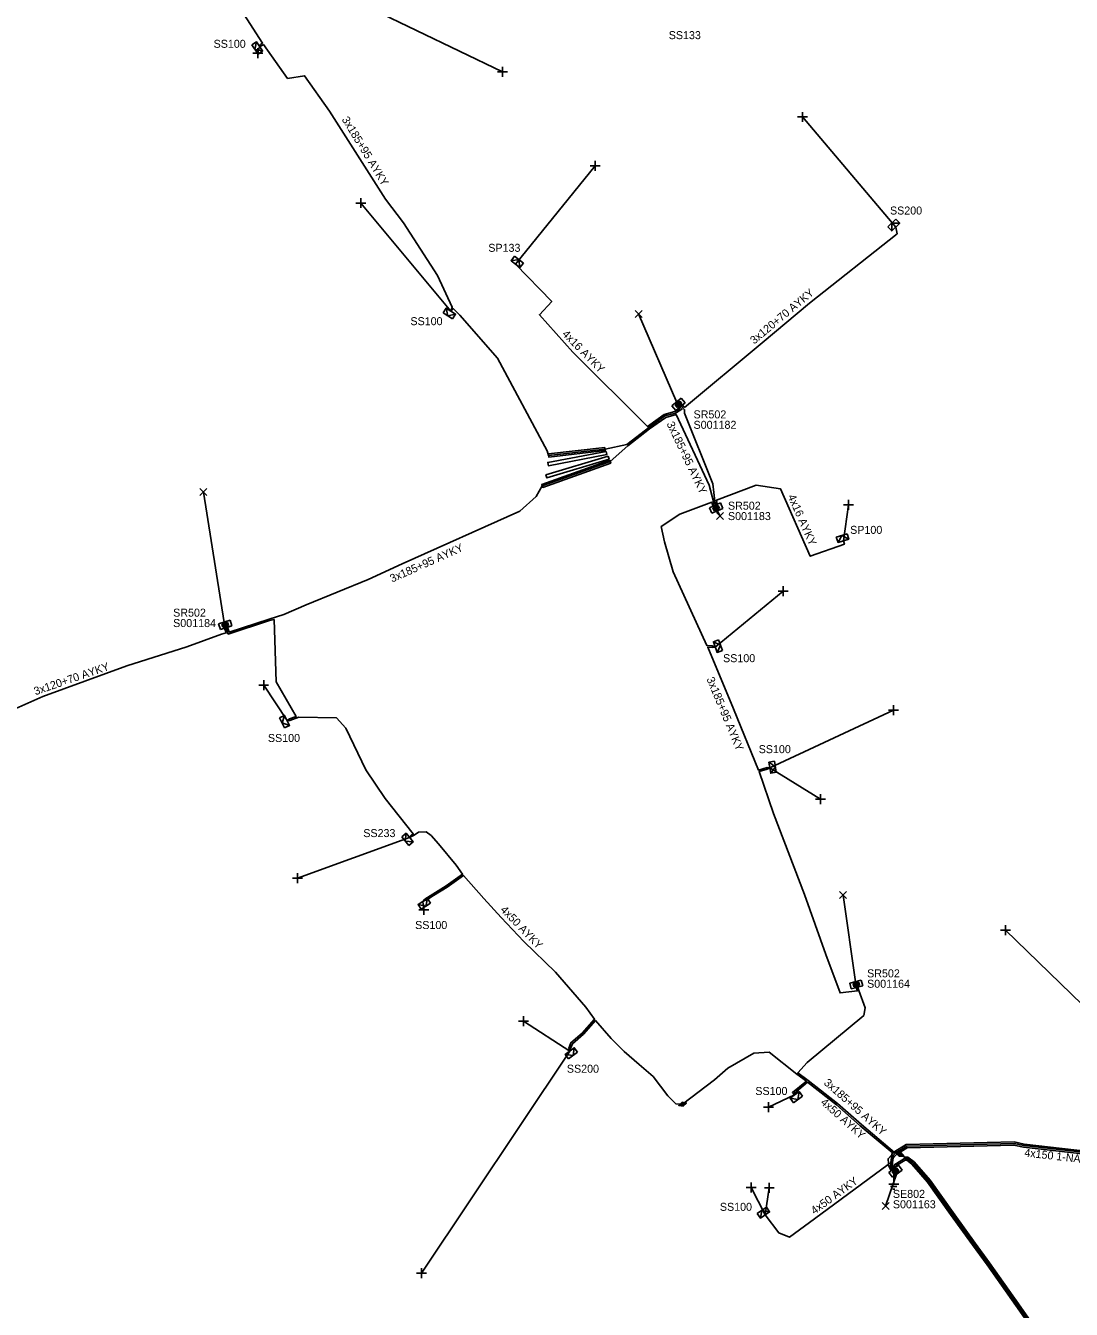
# Model space of a CAD drawing. Extents: x -763093 to -760976, y -1155572 to -1152009.
# Drawn here: x -761666.2 to -761535.5, y -1152551.4 to -1152391 of the extents above; entities that cross this region are included whole.
import ezdxf

# ---------------------------------------------------------------- set-up
doc = ezdxf.new("R2010")
doc.units = 0
for name, color, linetype in [('Vrstva 1', 7, 'Continuous'), ('Vrstva 14', 7, 'Continuous'), ('Vrstva 15', 7, 'Continuous'), ('Vrstva 19', 7, 'Continuous'), ('Vrstva 20', 7, 'Continuous'), ('Vrstva 28', 7, 'Continuous'), ('Vrstva 29', 7, 'Continuous'), ('Vrstva 30', 7, 'Continuous'), ('Vrstva 31', 7, 'Continuous'), ('Vrstva 33', 7, 'Continuous'), ('Vrstva 34', 7, 'Continuous'), ('Vrstva 4', 7, 'Continuous'), ('Vrstva 5', 7, 'Continuous'), ('Vrstva 59', 7, 'Continuous'), ('Vrstva 6', 7, 'Continuous'), ('Vrstva 8', 7, 'Continuous'), ('Vrstva 9', 7, 'Continuous')]:
    doc.layers.add(name, color=color, linetype=linetype)

# ---------------------------------------------------------------- blocks, each defined once
blk = doc.blocks.new('NN870')
at = {"layer": 'Vrstva 4'}
for points in [[(0, -0.25), (0.5, 0), (0, 0.25), (-0.5, 0), (0, -0.25)], [(0.37, 0), (0, 0.19), (-0.36, 0), (0, -0.19), (0.37, 0)], [(0.24, 0), (0, 0.12), (-0.25, 0), (0, -0.12), (0.24, 0)], [(0.12, 0), (0, 0.06), (-0.13, 0), (0, -0.06), (0.12, 0)]]:
    blk.add_lwpolyline(points, dxfattribs=at)
blk = doc.blocks.new('NN800')
at = {"layer": 'Vrstva 1'}
for points in [[(-0.44, 0.44), (0.44, -0.44)], [(-0.44, -0.44), (0.44, 0.44)]]:
    blk.add_lwpolyline(points, dxfattribs=at)
blk = doc.blocks.new('NN620')
at = {"layer": 'Vrstva 8'}
for points in [[(0.75, 0), (-0.75, 0)], [(-0.75, 0), (-0.75, -0.75)], [(0.75, -0.75), (0.75, 0)], [(-0.75, -0.75), (0.75, -0.75)], [(0.37, -0.18), (-0.38, -0.18)], [(-0.38, -0.18), (-0.38, -0.56)], [(-0.38, -0.56), (0.37, -0.56)], [(0.32, -0.23), (-0.33, -0.23)], [(-0.33, -0.23), (-0.33, -0.51)], [(-0.33, -0.51), (0.32, -0.51)], [(0.27, -0.27), (-0.28, -0.27)], [(-0.28, -0.27), (-0.28, -0.46)], [(-0.28, -0.46), (0.27, -0.46)], [(0.23, -0.32), (-0.23, -0.32)], [(-0.23, -0.32), (-0.23, -0.42)], [(-0.23, -0.42), (0.23, -0.42)], [(-0.19, -0.37), (0.19, -0.37)], [(0.23, -0.42), (0.23, -0.32)], [(0.27, -0.46), (0.27, -0.27)], [(0.32, -0.51), (0.32, -0.23)], [(0.37, -0.56), (0.37, -0.18)]]:
    blk.add_lwpolyline(points, dxfattribs=at)
blk = doc.blocks.new('NN630')
at = {"layer": 'Vrstva 9'}
for points in [[(0, -0.7), (-0.7, 0)], [(-0.7, -0.7), (-0.7, 0), (0.7, 0), (0.7, -0.7)], [(-0.7, -0.7), (0.7, -0.7)], [(0, -0.7), (0.7, 0)]]:
    blk.add_lwpolyline(points, dxfattribs=at)
blk = doc.blocks.new('NN810')
at = {"layer": 'Vrstva 14'}
for points in [[(0, -0.64), (0, -1.89)], [(0.63, -1.89), (-0.62, -1.89)], [(0.39, -2.2), (-0.4, -2.2)], [(0, -2.52), (-0.12, -2.52)], [(0.14, -2.52), (0, -2.52)]]:
    blk.add_lwpolyline(points, dxfattribs=at)

msp = doc.modelspace()

# ---------------------------------------------------------------- linework, layer by layer
at = {"layer": 'Vrstva 20'}
for points in [[(-761593.17, -1152445.25), (-761593.03, -1152445.63), (-761601.53, -1152448.68), (-761601.67, -1152448.3)], [(-761593.37, -1152444.75), (-761593.25, -1152445.13), (-761601.02, -1152447.49), (-761601.14, -1152447.11)], [(-761593.62, -1152444.18), (-761593.54, -1152444.58), (-761600.82, -1152445.96), (-761600.9, -1152445.56)], [(-761593.76, -1152443.68), (-761593.72, -1152444.08), (-761600.78, -1152444.89), (-761600.82, -1152444.49)], [(-761558.32, -1152533.19), (-761558.38, -1152532.59), (-761557.55, -1152531.67), (-761556.11, -1152530.82), (-761542.61, -1152530.47), (-761541.38, -1152530.74), (-761533.32, -1152531.66), (-761533.36, -1152532.06), (-761541.44, -1152531.14), (-761542.65, -1152530.87), (-761555.99, -1152531.22), (-761557.29, -1152531.99), (-761557.96, -1152532.73), (-761557.92, -1152533.15)]]:
    msp.add_lwpolyline(points, close=True, dxfattribs=at)
at = {"layer": 'Vrstva 5'}
for points in [[(-761584.4, -1152438.64), (-761584.14, -1152438.91), (-761584.95, -1152439.38), (-761586.26, -1152439.74), (-761588.3, -1152441.21), (-761591.02, -1152443.31), (-761593.74, -1152443.88), (-761600.8, -1152444.69), (-761600.97, -1152444.11), (-761607.19, -1152432.53), (-761611.9, -1152427.16), (-761612.73, -1152426.33), (-761613.03, -1152426.65), (-761612.85, -1152426.15), (-761614.68, -1152422.17), (-761618.92, -1152415.59), (-761621.2, -1152412.64), (-761628.17, -1152401.66), (-761631.3, -1152397.23), (-761633.43, -1152397.55), (-761636.45, -1152393.31), (-761636.68, -1152393.49), (-761636.93, -1152393.55), (-761636.8, -1152393.32), (-761636.56, -1152393.15), (-761640, -1152387.78)], [(-761557.42, -1152416.14), (-761557.24, -1152416.98), (-761568.22, -1152425.66), (-761574.12, -1152430.62), (-761583.82, -1152438.67), (-761584.11, -1152438.36)], [(-761604.94, -1152420.77), (-761600.4, -1152425.46), (-761601.96, -1152427.1), (-761597.79, -1152431.78), (-761588.44, -1152441.07), (-761586.35, -1152439.56), (-761585.03, -1152439.19), (-761584.46, -1152438.87), (-761584.57, -1152438.75)], [(-761579.91, -1152450.9), (-761580.01, -1152450.38), (-761580.28, -1152448.21), (-761583.83, -1152439.39), (-761583.82, -1152438.96), (-761584.26, -1152438.5)], [(-761640.91, -1152466.15), (-761640.71, -1152466.76), (-761635.74, -1152465.13), (-761633.91, -1152464.55), (-761631.09, -1152463.35), (-761623.36, -1152460.17), (-761619.11, -1152458.23), (-761604.38, -1152451.65), (-761602.37, -1152449.8), (-761601.6, -1152448.49), (-761593.1, -1152445.44), (-761590.92, -1152443.49), (-761588.18, -1152441.37), (-761586.17, -1152439.92), (-761584.87, -1152439.56), (-761580.75, -1152448.39), (-761580.21, -1152450.42), (-761580.1, -1152450.97)], [(-761579.73, -1152450.81), (-761579.83, -1152450.29), (-761574.87, -1152448.38), (-761571.82, -1152448.87), (-761568.1, -1152457.27), (-761563.84, -1152455.76), (-761563.97, -1152455.34)], [(-761562.35, -1152511.19), (-761562.21, -1152511.6), (-761564.38, -1152511.85), (-761566.14, -1152507.05), (-761568.84, -1152499.56), (-761572.71, -1152489.44), (-761574.51, -1152484.19), (-761573.47, -1152483.9), (-761573.16, -1152483.71), (-761573.51, -1152483.7), (-761574.58, -1152484), (-761577.71, -1152476.35), (-761580.92, -1152468.65), (-761580.38, -1152468.69), (-761579.98, -1152468.63), (-761580.38, -1152468.49), (-761581.01, -1152468.44), (-761585.25, -1152459.23), (-761586.34, -1152455.49), (-761586.73, -1152453.58), (-761584.41, -1152452.04), (-761580.4, -1152450.51), (-761580.3, -1152451.05)], [(-761641.1, -1152466.21), (-761640.84, -1152467.01), (-761635.69, -1152465.32), (-761635.11, -1152465.19), (-761634.85, -1152472.98), (-761632.36, -1152477.32), (-761633.2, -1152477.59), (-761633.49, -1152477.79), (-761633.15, -1152477.79), (-761632, -1152477.41), (-761627.3, -1152477.48), (-761626.13, -1152478.77), (-761623.63, -1152483.96), (-761621.21, -1152487.57), (-761617.71, -1152491.99), (-761617.98, -1152492.18), (-761618.18, -1152492.44)], [(-761641.29, -1152466.27), (-761641.09, -1152466.87), (-761641.67, -1152467.01), (-761646, -1152468.58), (-761653.53, -1152470.98), (-761663.99, -1152474.81), (-761669.68, -1152477.3), (-761671.82, -1152478.31), (-761677.04, -1152480.76), (-761677.28, -1152480.27), (-761677.22, -1152480.83), (-761690.99, -1152485.68), (-761696.92, -1152487.72), (-761697.11, -1152487.28)], [(-761618.18, -1152492.44), (-761617.59, -1152492.15), (-761617.06, -1152491.76), (-761616.09, -1152491.74), (-761615.49, -1152492.19), (-761614.56, -1152493.21), (-761612.36, -1152495.89), (-761611.55, -1152497.03), (-761613.6, -1152498.47), (-761615.28, -1152499.52), (-761616.27, -1152500.14), (-761616.52, -1152500.42), (-761615.89, -1152500.14), (-761615.18, -1152499.69), (-761613.49, -1152498.63), (-761611.42, -1152497.19), (-761608.9, -1152500.06), (-761606.75, -1152502.42), (-761603.88, -1152505.41), (-761599.95, -1152509.26), (-761596.16, -1152513.64), (-761595.07, -1152515.14), (-761596.6, -1152516.89), (-761598.01, -1152518.09), (-761598.26, -1152518.77), (-761598.16, -1152519.13), (-761598.06, -1152518.81), (-761597.83, -1152518.21), (-761596.46, -1152517.03), (-761594.94, -1152515.3), (-761592.98, -1152517.55), (-761591.37, -1152519.17), (-761589.48, -1152520.81), (-761587.75, -1152522.29), (-761585.89, -1152524.7), (-761584.9, -1152525.7), (-761584.06, -1152525.77)], [(-761556.88, -1152532.04), (-761557.56, -1152531.78), (-761561.72, -1152528.32), (-761564.69, -1152525.69), (-761568.37, -1152522.81), (-761569.67, -1152521.85), (-761568.5, -1152520.56), (-761561.39, -1152514.67), (-761561.25, -1152513.71), (-761562.02, -1152511.56), (-761562.17, -1152511.13)], [(-761584.06, -1152525.77), (-761580.09, -1152522.73), (-761578.41, -1152521.28), (-761575.15, -1152519.39), (-761573.25, -1152519.26), (-761569.79, -1152522.01), (-761568.59, -1152522.89), (-761570.33, -1152524.31), (-761570.06, -1152524.61), (-761570.07, -1152524.37), (-761568.43, -1152523.02), (-761564.81, -1152525.85), (-761561.85, -1152528.48), (-761557.86, -1152531.79), (-761558.08, -1152533.4), (-761557.83, -1152533.97)], [(-761557.67, -1152533.85), (-761557.88, -1152533.38), (-761557.71, -1152532.15), (-761557.42, -1152531.83), (-761556.05, -1152531.02), (-761542.63, -1152530.67), (-761541.41, -1152530.94), (-761533.34, -1152531.86), (-761532.15, -1152532.13), (-761530.19, -1152532.28), (-761528.38, -1152532.31), (-761527.8, -1152535.91), (-761527.43, -1152538.9), (-761526.98, -1152539.46), (-761526.83, -1152539.64), (-761526.45, -1152539.59)], [(-761557.99, -1152534.09), (-761558.36, -1152533.28), (-761567.56, -1152540.09), (-761570.68, -1152542.4), (-761572.05, -1152541.85), (-761573.76, -1152539.61)], [(-761537.6, -1152557.44), (-761542.24, -1152550.81), (-761545.85, -1152545.71), (-761547.66, -1152543.24), (-761550.42, -1152539.41), (-761553.29, -1152535.39), (-761555.27, -1152533.11), (-761555.98, -1152532.57), (-761556.31, -1152532.56), (-761557.66, -1152533.37), (-761557.5, -1152533.73)], [(-761537.83, -1152557.47), (-761542.4, -1152550.93), (-761546.01, -1152545.83), (-761547.82, -1152543.36), (-761550.58, -1152539.53), (-761553.45, -1152535.51), (-761555.41, -1152533.26), (-761556.05, -1152532.77), (-761556.26, -1152532.76), (-761557.41, -1152533.45), (-761557.34, -1152533.6)], [(-761537.44, -1152557.32), (-761542.08, -1152550.7), (-761545.69, -1152545.59), (-761547.5, -1152543.12), (-761550.26, -1152539.29), (-761553.13, -1152535.27), (-761555.13, -1152532.96), (-761555.91, -1152532.37), (-761556.36, -1152532.36), (-761556.88, -1152532.04)]]:
    msp.add_lwpolyline(points, dxfattribs=at)
at = {"layer": 'Vrstva 59'}
for points in [[(-761628.07, -1152386.37), (-761606.56, -1152396.75)], [(-761636.93, -1152393.55), (-761637.14, -1152394.4)], [(-761557.42, -1152416.14), (-761569.06, -1152402.38)], [(-761604.94, -1152420.77), (-761595, -1152408.5)], [(-761613.03, -1152426.65), (-761624.25, -1152413.13)], [(-761584.79, -1152438.07), (-761589.56, -1152427)], [(-761641.36, -1152465.55), (-761643.94, -1152449.25)], [(-761579.83, -1152451.38), (-761579.38, -1152452.25)], [(-761563.97, -1152455.34), (-761563.31, -1152450.86)], [(-761579.98, -1152468.63), (-761571.5, -1152461.63)], [(-761633.49, -1152477.79), (-761636.41, -1152473.4)], [(-761573.16, -1152483.71), (-761557.69, -1152476.5)], [(-761573.16, -1152483.71), (-761566.81, -1152487.63)], [(-761618.18, -1152492.44), (-761632.19, -1152497.5)], [(-761562.47, -1152510.48), (-761564, -1152499.63)], [(-761616.52, -1152500.42), (-761616.41, -1152501.47)], [(-761532.77, -1152514.64), (-761543.69, -1152504)], [(-761598.16, -1152519.13), (-761603.94, -1152515.38)], [(-761598.16, -1152519.13), (-761616.69, -1152546.88)], [(-761570.06, -1152524.61), (-761573.31, -1152526.13)], [(-761557.27, -1152534.39), (-761558.69, -1152538.5)], [(-761573.76, -1152539.61), (-761575.49, -1152536.17)], [(-761573.76, -1152539.61), (-761573.22, -1152536.2)]]:
    msp.add_lwpolyline(points, dxfattribs=at)

# ---------------------------------------------------------------- block references
at = {"layer": 'Vrstva 15'}
msp.add_blockref('NN810', (-761557.67, -1152533.85), dxfattribs=at)
at = {"layer": 'Vrstva 19'}
for p, rotation in [((-761584.06, -1152525.77), 15.965352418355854), ((-761556.88, -1152532.04), -25.969728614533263)]:
    msp.add_blockref('NN870', p, dxfattribs=dict(at, rotation=rotation))
at = {"layer": 'Vrstva 28'}
for p, rotation in [((-761584.33, -1152438.57), -140.38646383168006), ((-761580.01, -1152450.92), 24.148538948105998), ((-761641.1, -1152466.21), -162.69933616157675), ((-761562.26, -1152511.16), -164.92101663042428), ((-761557.67, -1152533.85), 37.15385824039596)]:
    msp.add_blockref('NN620', p, dxfattribs=dict(at, rotation=rotation))
at = {"layer": 'Vrstva 31'}
for p, rotation in [((-761636.93, -1152393.55), -55.924875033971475), ((-761557.42, -1152416.14), -136.49198053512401), ((-761604.94, -1152420.77), 143.2265139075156), ((-761613.03, -1152426.65), -31.90563043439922), ((-761563.97, -1152455.34), -162.51867773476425), ((-761579.98, -1152468.63), 109.77041106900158), ((-761633.49, -1152477.79), -63.61196670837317), ((-761573.16, -1152483.71), 99.5701444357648), ((-761618.18, -1152492.44), -50.758541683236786), ((-761616.52, -1152500.42), 33.189050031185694), ((-761598.16, -1152519.13), 36.67756403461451), ((-761570.06, -1152524.61), 36.7844637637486), ((-761573.76, -1152539.61), -145.84513331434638)]:
    msp.add_blockref('NN630', p, dxfattribs=dict(at, rotation=rotation))
at = {"layer": 'Vrstva 34'}
for p, rotation in [((-761637.14, -1152394.4), 45), ((-761606.56, -1152396.75), 45), ((-761569.06, -1152402.38), 45), ((-761595, -1152408.5), 45), ((-761624.25, -1152413.13), 45), ((-761563.31, -1152450.86), 45), ((-761571.5, -1152461.63), 45), ((-761636.41, -1152473.4), 44.99999995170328), ((-761557.69, -1152476.5), 44.99999995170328), ((-761566.81, -1152487.63), 45), ((-761632.19, -1152497.5), 44.99999995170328), ((-761616.41, -1152501.47), 45), ((-761543.69, -1152504), 44.99999995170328), ((-761603.94, -1152515.38), 44.99999995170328), ((-761573.31, -1152526.13), 45), ((-761575.49, -1152536.17), 45.000000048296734), ((-761573.22, -1152536.2), 45.00000009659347), ((-761616.69, -1152546.88), 44.99999995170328)]:
    msp.add_blockref('NN800', p, dxfattribs=dict(at, rotation=rotation))
for p in [(-761589.56, -1152427), (-761643.94, -1152449.25), (-761579.38, -1152452.25), (-761564, -1152499.63), (-761558.69, -1152538.5)]:
    msp.add_blockref('NN800', p, dxfattribs=at)

# ---------------------------------------------------------------- texts
at = {"layer": 'Vrstva 29'}
for s, p in [('S001182', (-761582.69, -1152441.35)), ('S001183', (-761578.39, -1152452.76)), ('S001184', (-761647.72, -1152466.13)), ('S001164', (-761561, -1152511.21)), ('S001163', (-761557.78, -1152538.77))]:
    msp.add_text(s, height=1, dxfattribs=at).set_placement(p)
at = {"layer": 'Vrstva 30'}
for s, p in [('SR502', (-761582.69, -1152440.05)), ('SR502', (-761578.39, -1152451.46)), ('SR502', (-761647.72, -1152464.83)), ('SR502', (-761561, -1152509.91)), ('SE802', (-761557.78, -1152537.47))]:
    msp.add_text(s, height=1, dxfattribs=at).set_placement(p)
at = {"layer": 'Vrstva 33'}
for s, p in [('SS133', (-761585.79, -1152392.65)), ('SS100', (-761642.67, -1152393.73)), ('SS200', (-761558.14, -1152414.57)), ('SP133', (-761608.34, -1152419.23)), ('SS100', (-761618.07, -1152428.4)), ('SP100', (-761563.12, -1152454.48)), ('SS100', (-761579, -1152470.52)), ('SS100', (-761635.88, -1152480.49)), ('SS100', (-761574.55, -1152481.89)), ('SS233', (-761623.96, -1152492.38)), ('SS100', (-761617.48, -1152503.87)), ('SS200', (-761598.52, -1152521.83)), ('SS100', (-761574.97, -1152524.61)), ('SS100', (-761579.4, -1152539.09))]:
    msp.add_text(s, height=1, dxfattribs=at).set_placement(p)
at = {"layer": 'Vrstva 6'}
for s, rotation, p in [('3x185+95 AYKY', 301.352, (-761626.7, -1152402.68)), ('3x120+70 AYKY', 39.943, (-761575.11, -1152430.83)), ('4x16 AYKY', 314.61, (-761599.19, -1152429.59)), ('3x185+95 AYKY', 295.448, (-761586.09, -1152440.72)), ('4x16 AYKY', 293.77, (-761570.94, -1152449.8)), ('3x185+95 AYKY', 24.08, (-761620.36, -1152460.58)), ('3x120+70 AYKY', 18.956, (-761664.93, -1152474.66)), ('3x185+95 AYKY', 292.57, (-761581.09, -1152472.61)), ('4x50 AYKY', 313.988, (-761606.9, -1152501.54)), ('3x185+95 AYKY', 318.377, (-761566.49, -1152523.21)), ('4x50 AYKY', 318.38, (-761566.9, -1152525.65)), ('4x150 1-NAYY-J', 353.496, (-761541.39, -1152532.29)), ('4x50 AYKY', 35.977, (-761567.59, -1152539.59))]:
    msp.add_text(s, height=1, rotation=rotation, dxfattribs=at).set_placement(p)

doc.saveas('drawing.dxf')
